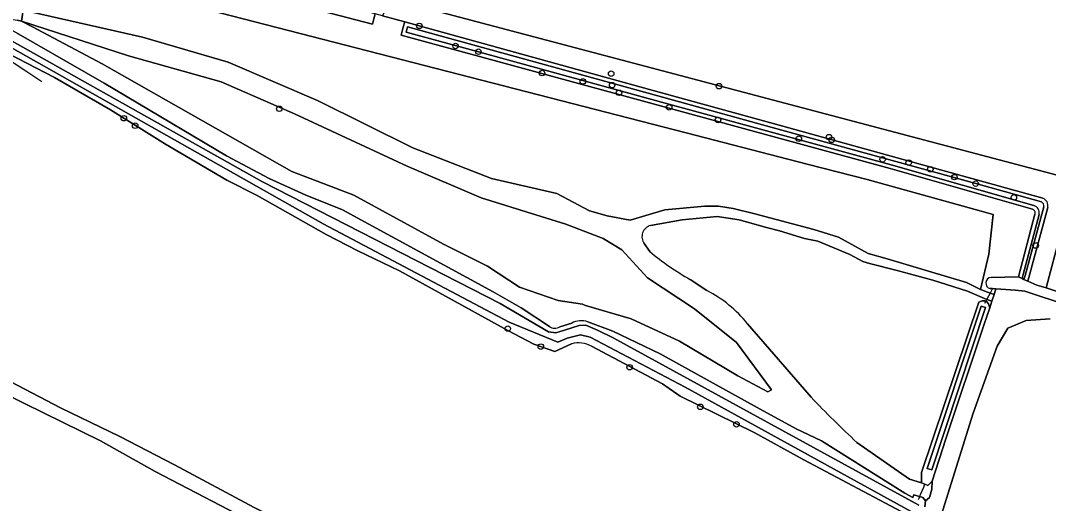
# Model space of a CAD drawing. Extents: x 162879 to 165540, y 384011 to 385181.
# Drawn here: x 164590.7 to 164773.1, y 384923.2 to 385009 of the extents above; entities that cross this region are included whole.
import ezdxf

# ---------------------------------------------------------------- set-up
doc = ezdxf.new("R2010")
doc.units = 0
for name, color, linetype in [('IMGEO_Boom', 7, 'Continuous'), ('IMGEO_Duiker', 7, 'Continuous'), ('IMGEO_Grasland_agrarisch', 7, 'Continuous'), ('IMGEO_Grasland_overig', 7, 'Continuous'), ('IMGEO_Groenvoorziening', 7, 'Continuous'), ('IMGEO_Hek', 7, 'Continuous'), ('IMGEO_Loofbos', 7, 'Continuous'), ('IMGEO_Oever', 7, 'Continuous'), ('IMGEO_Voetpad_onverhard', 7, 'Continuous'), ('IMGEO_Waterloop', 7, 'Continuous')]:
    doc.layers.add(name, color=color, linetype=linetype)

msp = doc.modelspace()

# ---------------------------------------------------------------- linework, layer by layer
at = {"layer": 'IMGEO_Boom'}
for centre in [(164661.43, 385008.01), (164667.86, 385004.44), (164671.92, 385003.42), (164683.22, 384999.63), (164695.47, 384999.53), (164690.45, 384998.15), (164695.64, 384997.48), (164714.61, 384997.3), (164696.87, 384996.13), (164636.58, 384993.29), (164705.76, 384993.54), (164608.99, 384991.61), (164714.44, 384991.31), (164611.01, 384990.28), (164728.77, 384987.97), (164734.12, 384988.26), (164734.62, 384987.76), (164743.65, 384984.31), (164748.27, 384983.73), (164752.1, 384982.55), (164756.39, 384981.15), (164760.16, 384979.99), (164766.94, 384977.55), (164770.81, 384969.01), (164677.12, 384954.24), (164682.99, 384951.05), (164698.74, 384947.39), (164711.29, 384940.35), (164717.72, 384937.24)]:
    msp.add_circle(centre, 0.489, dxfattribs=at)
at = {"layer": 'IMGEO_Duiker'}
for points in [[(164763.2, 384961.43), (164763.15, 384961.34), (164763.04, 384961.13), (164762.73, 384960.55), (164762.13, 384959.45), (164761.95, 384959.1), (164761.74, 384958.7)], [(164750.02, 384923.9), (164750.13, 384924.15), (164750.28, 384924.52), (164750.39, 384924.78), (164750.93, 384926.07), (164751.1, 384926.48), (164751.16, 384926.62), (164751.21, 384926.76)]]:
    msp.add_lwpolyline(points, dxfattribs=at)
at = {"layer": 'IMGEO_Grasland_agrarisch'}
msp.add_lwpolyline([(164773.39, 384955.99), (164769.11, 384955.68), (164765.89, 384954.35), (164763.99, 384951.14), (164759.74, 384939.24), (164751.65, 384913.49), (164730.64, 384850.45), (164727.79, 384841.05), (164723.16, 384838.06), (164722.61, 384836.68), (164722.49, 384836.4), (164722.1, 384835.8), (164721.66, 384834.28), (164721.44, 384833.53), (164721.47, 384832.63), (164723.47, 384830.21), (164725.44, 384828.45), (164727.73, 384826.72), (164741.92, 384817.61), (164751.94, 384810.76), (164752.1, 384810.63), (164754.11, 384808.99), (164760.1, 384803.94), (164792.03, 384778.95)], dxfattribs=at)
at = {"layer": 'IMGEO_Grasland_overig'}
for points in [[(164658.19, 385006.39), (164658.57, 385007.76), (164658.84, 385008.74), (164654.92, 385009.81), (164653.59, 385010.18), (164653.36, 385009.25), (164653.13, 385008.33), (164598.55, 385022.56), (164594.4, 385023.79), (164588.14, 385013.83)], [(164589.21, 385011.15), (164591.14, 385010.81), (164591.88, 385016.17), (164594.46, 385017.31), (164597.95, 385017.29), (164609.92, 385014.51), (164708.8, 384989.02), (164730.27, 384983.48), (164740.88, 384980.75), (164763.28, 384974.52), (164762.51, 384967.47), (164761.04, 384961.22), (164762.73, 384960.55), (164763.43, 384960.28), (164763.74, 384961.3), (164763.15, 384961.34), (164762.73, 384961.36)], [(164702.47, 384972.57), (164708.07, 384973.58), (164714.3, 384974.15), (164718.18, 384973.54), (164723.05, 384972.22), (164725.35, 384971.59), (164729.79, 384970.24), (164732.14, 384969.76), (164737.83, 384967.4), (164740.12, 384966.18), (164741.29, 384965.8), (164746.24, 384964.56), (164752.57, 384962.83), (164758.71, 384960.91), (164762.15, 384959.44), (164763, 384959.09), (164763.43, 384960.28), (164762.73, 384960.55), (164761.04, 384961.22), (164758.52, 384962.43), (164744.46, 384966.66), (164741.06, 384967.56), (164735.79, 384970.47), (164731.44, 384971.82), (164720.98, 384974.66), (164717.12, 384975.58), (164714.51, 384975.98), (164712.12, 384975.98), (164705, 384975.33), (164698.85, 384973.52), (164694.75, 384974.26), (164691.61, 384975.14), (164685.84, 384978.26), (164674.23, 384980.88), (164660.26, 384986.38), (164643.49, 384994.73), (164627.48, 385001.56), (164612.33, 385005.98), (164591.14, 385010.81), (164590.86, 385008.87), (164590.07, 385009.01)], [(164589.92, 385006.79), (164605.51, 384997.85), (164627.21, 384984.96), (164634.77, 384980.91), (164641.2, 384978), (164647.8, 384975.33), (164674.56, 384960.76), (164679.48, 384957.93), (164684.52, 384954.62)], [(164770.25, 384975.43), (164744.96, 384982.67), (164726.77, 384987.64), (164704.89, 384993.62), (164658.19, 385006.39)], [(164688.46, 384951.57), (164685.48, 384950.16), (164681.73, 384951.5), (164677.15, 384953.88), (164657.9, 384964.53), (164650.49, 384968.08), (164644.9, 384970.94), (164632.65, 384977.86), (164627.28, 384980.61), (164616.41, 384987), (164606.64, 384993.09), (164596.67, 384998.83), (164585.2, 385004.76)], [(164762.92, 384963.33), (164767.73, 384963.43), (164770.68, 384974.56)], [(164702.34, 384967.94), (164701.32, 384969.35)], [(164712.46, 384961), (164709.51, 384962.97)], [(164763.74, 384961.3), (164763.43, 384960.28), (164763, 384959.09), (164762.65, 384957.93), (164761.63, 384954.84), (164754.89, 384934.69), (164752.43, 384927.15), (164752.37, 384925.71), (164751.98, 384924.25), (164751.28, 384923.63), (164751.12, 384922.6)], [(164799.62, 384950.69), (164768.9, 384960.88), (164767.23, 384961.08), (164763.74, 384961.3)], [(164686.36, 384954.58), (164688.48, 384955.21)], [(164691.34, 384955.47), (164695.76, 384953.8), (164704.18, 384949.77), (164721.94, 384939.96), (164728.29, 384936.46), (164732.81, 384934.34), (164747.58, 384925.02), (164748.98, 384924.27), (164749.17, 384924.71), (164750.75, 384924.22), (164751.28, 384923.63), (164751.98, 384924.25), (164752.37, 384925.71), (164752.43, 384927.15), (164751.67, 384926.39), (164751.16, 384926.62), (164750.57, 384926.88), (164748.42, 384927.52), (164739.08, 384934.02)], [(164730.96, 384942.05), (164719.66, 384955.12)], [(164751.65, 384913.49), (164759.74, 384939.24), (164763.99, 384951.14), (164765.89, 384954.35), (164769.11, 384955.68), (164773.39, 384955.99)], [(164573.75, 384952.75), (164597.73, 384940.18), (164608.3, 384935.07), (164617.97, 384930.06), (164632.12, 384922.5), (164639.75, 384918.69), (164659.03, 384908.12), (164666.57, 384904.42), (164674.78, 384900.1), (164706.91, 384883.22), (164707.05, 384882.96), (164707.05, 384882.65), (164706.9, 384882.42), (164706.65, 384882.42), (164706.37, 384882.5), (164689.82, 384891.08), (164689.11, 384891.08), (164688.24, 384891.31), (164658.3, 384906.22), (164633.4, 384919.04), (164614.56, 384928.89), (164604.86, 384934.31), (164591.39, 384940.94), (164572.86, 384950.25)], [(164729.65, 384930.93), (164720.87, 384935.8), (164707.74, 384942.22), (164704.58, 384944.41), (164691.96, 384951.12)], [(164577.75, 384922.75), (164612.57, 384901.97), (164595.1, 384882.7), (164626.27, 384867.02), (164635.42, 384868.58), (164649.39, 384861.12), (164674.52, 384847.71), (164677.86, 384850.7), (164722.64, 384843.96), (164736.73, 384887.75), (164745.2, 384912.53), (164747.93, 384921.21), (164729.65, 384930.93)]]:
    msp.add_lwpolyline(points, dxfattribs=at)
for points in [[(164591.14, 385010.81), (164589.21, 385011.15), (164586.72, 385011.58), (164582.34, 385012.4), (164578.84, 385008.77), (164583.67, 385009.72), (164585.93, 385009.72), (164590.07, 385009.01), (164590.86, 385008.87)], [(164590.86, 385008.87), (164609.84, 385002.71), (164626.27, 384998.06), (164639.26, 384992.41), (164659.3, 384983.07), (164672.38, 384977.46), (164687.42, 384972.8), (164694.07, 384970.24), (164697.36, 384968.26), (164701.92, 384963.29), (164710.25, 384957.73), (164717.69, 384951.76), (164723.93, 384943.36), (164723.27, 384943.04), (164717.94, 384945.87), (164707.6, 384952.01), (164699, 384955.98), (164690.92, 384958.35), (164690.38, 384958.57), (164686.04, 384959.24), (164679.22, 384961.6), (164673.51, 384965.31), (164665.72, 384969.27), (164649.79, 384977.94), (164638.8, 384982.14), (164605.13, 385001.3), (164592.81, 385007.84)]]:
    msp.add_lwpolyline(points, close=True, dxfattribs=at)
for centre, radius, start, end in [((164770.04, 384974.79), 0.675, 340.449, 71.7788), ((164703.03, 384970.55), 2.09, 105.3158, 215.3383), ((164730.73, 385001.23), 43.75, 229.5527, 240.998), ((164762.95, 384962.33), 0.997, 91.9773, 257.0513), ((164701.98, 384940.81), 22.75, 38.9708, 62.5708), ((164690.2, 384952.02), 3.63, 71.7614, 118.4181), ((164685.47, 384955.84), 1.54, 231.8673, 305.4596), ((164689.67, 384947.05), 4.67, 60.5575, 104.9589), ((164869.99, 385074.56), 192.06, 223.6232, 227.0297)]:
    msp.add_arc(centre, radius, start, end, dxfattribs=at)
at = {"layer": 'IMGEO_Groenvoorziening'}
for points in [[(164776.84, 385005.27), (164776.9, 385006.45), (164776.98, 385008.23), (164777.03, 385009.4), (164778.02, 385031.34), (164777.87, 385041.44), (164771.29, 385041.67), (164742.64, 385042.32), (164723.71, 385042.61), (164711.92, 385042.87), (164705.81, 385043), (164699.71, 385043.06), (164694.41, 385043.06), (164689.12, 385043.01), (164683.83, 385042.91), (164674.6, 385042.97), (164669.17, 385043), (164656.24, 385012.89), (164777.77, 384980.66), (164772.69, 384961.47), (164807.18, 384950.04), (164825.45, 384943.5)], [(164772.96, 384975.77), (164769.39, 384962.69), (164771.01, 384961.99), (164772.69, 384961.47), (164777.77, 384980.66), (164656.24, 385012.89), (164654.92, 385009.81), (164658.84, 385008.74), (164702.25, 384996.73), (164724.23, 384990.65), (164772.08, 384977.41)]]:
    msp.add_lwpolyline(points, dxfattribs=at)
msp.add_arc((164771.49, 384976.04), 1.5, 349.5514, 66.4889, dxfattribs=at)
at = {"layer": 'IMGEO_Hek'}
msp.add_lwpolyline([(164582.91, 385005.73), (164591.58, 385000), (164594.42, 384998.14)], dxfattribs=at)
at = {"layer": 'IMGEO_Loofbos'}
for points in [[(164591.14, 385010.81), (164612.33, 385005.98), (164627.48, 385001.56), (164643.49, 384994.73), (164660.26, 384986.38), (164674.23, 384980.88), (164685.84, 384978.26), (164691.61, 384975.14), (164694.75, 384974.26), (164698.85, 384973.52), (164705, 384975.33), (164712.12, 384975.98), (164714.51, 384975.98), (164717.12, 384975.58), (164720.98, 384974.66), (164731.44, 384971.82), (164735.79, 384970.47), (164741.06, 384967.56), (164744.46, 384966.66), (164758.52, 384962.43), (164761.04, 384961.22), (164762.51, 384967.47), (164763.28, 384974.52), (164740.88, 384980.75), (164730.27, 384983.48), (164708.8, 384989.02), (164609.92, 385014.51)], [(164760.72, 384958.96), (164761.33, 384959.2), (164761.77, 384959.2), (164761.95, 384959.1), (164762.15, 384958.98), (164762.44, 384958.64), (164762.65, 384957.93), (164763, 384959.09), (164762.15, 384959.44), (164758.71, 384960.91), (164752.57, 384962.83), (164746.24, 384964.56), (164741.29, 384965.8), (164740.12, 384966.18), (164737.83, 384967.4), (164732.14, 384969.76), (164729.79, 384970.24), (164725.35, 384971.59), (164723.05, 384972.22), (164718.18, 384973.54), (164714.3, 384974.15), (164708.07, 384973.58), (164702.47, 384972.57)], [(164701.32, 384969.35), (164702.34, 384967.94)], [(164709.51, 384962.97), (164712.46, 384961)], [(164739.08, 384934.02), (164748.42, 384927.52), (164750.57, 384926.88), (164750.57, 384928.67), (164760.72, 384958.96)], [(164719.66, 384955.12), (164730.96, 384942.05)]]:
    msp.add_lwpolyline(points, dxfattribs=at)
msp.add_lwpolyline([(164590.86, 385008.87), (164592.81, 385007.84), (164605.13, 385001.3), (164638.8, 384982.14), (164649.79, 384977.94), (164665.72, 384969.27), (164673.51, 384965.31), (164679.22, 384961.6), (164686.04, 384959.24), (164690.38, 384958.57), (164690.92, 384958.35), (164699, 384955.98), (164707.6, 384952.01), (164717.94, 384945.87), (164723.27, 384943.04), (164723.93, 384943.36), (164717.69, 384951.76), (164710.25, 384957.73), (164701.92, 384963.29), (164697.36, 384968.26), (164694.07, 384970.24), (164687.42, 384972.8), (164672.38, 384977.46), (164659.3, 384983.07), (164639.26, 384992.41), (164626.27, 384998.06), (164609.84, 385002.71)], close=True, dxfattribs=at)
for centre, radius, start, end in [((164703.03, 384970.55), 2.09, 105.3158, 215.3383), ((164730.73, 385001.23), 43.75, 229.5527, 240.998), ((164701.98, 384940.81), 22.75, 38.9708, 62.5708), ((164869.99, 385074.56), 192.06, 223.6232, 227.0297)]:
    msp.add_arc(centre, radius, start, end, dxfattribs=at)
at = {"layer": 'IMGEO_Oever'}
for points in [[(164594.65, 385025.83), (164594.53, 385024.81), (164594.4, 385023.79), (164598.55, 385022.56), (164653.13, 385008.33), (164653.36, 385009.25), (164653.59, 385010.18)], [(164754.89, 384934.69), (164761.63, 384954.84), (164762.65, 384957.93), (164762.44, 384958.64), (164762.15, 384958.98), (164761.95, 384959.1), (164761.77, 384959.2), (164761.33, 384959.2), (164760.72, 384958.96), (164750.57, 384928.67), (164750.57, 384926.88), (164751.16, 384926.62), (164751.67, 384926.39), (164752.43, 384927.15)], [(164751.52, 384929.37), (164761.16, 384958.26), (164761.9, 384958.02), (164752.35, 384929.17)]]:
    msp.add_lwpolyline(points, close=True, dxfattribs=at)
for points in [[(164647.8, 384975.33), (164641.2, 384978), (164634.77, 384980.91), (164627.21, 384984.96), (164605.51, 384997.85), (164589.92, 385006.79), (164585.74, 385008.95), (164583.3, 385006.14), (164585.2, 385004.76), (164596.67, 384998.83), (164606.64, 384993.09), (164616.41, 384987), (164627.28, 384980.61), (164632.65, 384977.86), (164644.9, 384970.94), (164650.49, 384968.08), (164657.9, 384964.53), (164677.15, 384953.88), (164681.73, 384951.5), (164685.48, 384950.16), (164688.46, 384951.57)], [(164702.25, 384996.73), (164658.84, 385008.74), (164658.57, 385007.76), (164658.19, 385006.39), (164704.89, 384993.62), (164726.77, 384987.64), (164744.96, 384982.67), (164770.25, 384975.43)], [(164586.7, 385006.68), (164633.6, 384980.34), (164675.77, 384958.68), (164684.36, 384953.7), (164685.68, 384953.49), (164687.21, 384953.94), (164689.77, 384954.77), (164690.98, 384954.85), (164693.02, 384953.94), (164695.81, 384952.58), (164750.06, 384922.86)], [(164770.49, 384976.11), (164745.15, 384983.36), (164726.96, 384988.33), (164705.08, 384994.31), (164671.92, 385003.42), (164659.07, 385006.89), (164659.34, 385007.86), (164702.06, 384996.04), (164724.04, 384989.96), (164760.16, 384979.99), (164771.82, 384976.74)], [(164748.62, 384921.8), (164708.62, 384943.83), (164691.77, 384952.73), (164690.06, 384953.15), (164687.68, 384952.55), (164685.98, 384951.83), (164677.38, 384955.41), (164644.36, 384972.85), (164586.11, 385005.79)], [(164772.08, 384977.41), (164724.23, 384990.65), (164702.25, 384996.73)], [(164684.52, 384954.62), (164679.48, 384957.93), (164674.56, 384960.76), (164647.8, 384975.33)], [(164772.25, 384975.9), (164768.92, 384963.69), (164768.73, 384962.99), (164769.39, 384962.69), (164772.96, 384975.77)], [(164770.68, 384974.56), (164767.73, 384963.43), (164768.4, 384963.14), (164768.58, 384963.84), (164771.41, 384974.54)], [(164688.48, 384955.21), (164686.36, 384954.58)], [(164751.12, 384922.6), (164751.28, 384923.63), (164750.75, 384924.22), (164749.17, 384924.71), (164748.98, 384924.27), (164747.58, 384925.02), (164732.81, 384934.34), (164728.29, 384936.46), (164721.94, 384939.96), (164704.18, 384949.77), (164695.76, 384953.8), (164691.34, 384955.47)], [(164691.96, 384951.12), (164704.58, 384944.41), (164707.74, 384942.22), (164720.87, 384935.8), (164729.65, 384930.93), (164747.93, 384921.21)]]:
    msp.add_lwpolyline(points, dxfattribs=at)
for centre, radius, start, end in [((164771.49, 384976.04), 1.5, 349.5514, 66.4889), ((164770.04, 384974.79), 0.675, 340.449, 71.7788), ((164770.04, 384974.79), 1.39, 349.6144, 71.2018), ((164771.49, 384976.04), 0.778, 349.5425, 65.1463), ((164690.2, 384952.02), 3.63, 71.7614, 118.4181), ((164685.47, 384955.84), 1.54, 231.8673, 305.4596), ((164689.67, 384947.05), 4.67, 60.5575, 104.9589)]:
    msp.add_arc(centre, radius, start, end, dxfattribs=at)
at = {"layer": 'IMGEO_Voetpad_onverhard'}
msp.add_lwpolyline([(164572.86, 384950.25), (164591.39, 384940.94), (164604.86, 384934.31), (164614.56, 384928.89), (164633.4, 384919.04), (164658.3, 384906.22), (164688.24, 384891.31), (164689.11, 384891.08), (164689.82, 384891.08), (164706.37, 384882.5), (164706.65, 384882.42), (164706.9, 384882.42), (164707.05, 384882.65), (164707.05, 384882.96), (164706.91, 384883.22), (164674.78, 384900.1), (164666.57, 384904.42), (164659.03, 384908.12), (164639.75, 384918.69), (164632.12, 384922.5), (164617.97, 384930.06), (164608.3, 384935.07), (164597.73, 384940.18), (164573.75, 384952.75)], dxfattribs=at)
at = {"layer": 'IMGEO_Waterloop'}
for points in [[(164750.06, 384922.86), (164695.81, 384952.58), (164693.02, 384953.94), (164690.98, 384954.85), (164689.77, 384954.77), (164687.21, 384953.94), (164685.68, 384953.49), (164684.36, 384953.7), (164675.77, 384958.68), (164633.6, 384980.34), (164586.7, 385006.68)], [(164771.82, 384976.74), (164760.16, 384979.99), (164724.04, 384989.96), (164702.06, 384996.04), (164659.34, 385007.86), (164659.07, 385006.89), (164671.92, 385003.42), (164705.08, 384994.31), (164726.96, 384988.33), (164745.15, 384983.36), (164770.49, 384976.11)], [(164586.11, 385005.79), (164644.36, 384972.85), (164677.38, 384955.41), (164685.98, 384951.83), (164687.68, 384952.55), (164690.06, 384953.15), (164691.77, 384952.73), (164708.62, 384943.83), (164748.62, 384921.8)], [(164771.41, 384974.54), (164768.58, 384963.84), (164768.4, 384963.14), (164768.73, 384962.99), (164768.92, 384963.69), (164772.25, 384975.9)], [(164772.69, 384961.47), (164771.01, 384961.99), (164769.39, 384962.69), (164768.73, 384962.99), (164768.4, 384963.14), (164767.73, 384963.43), (164762.92, 384963.33)], [(164762.73, 384961.36), (164763.15, 384961.34), (164763.74, 384961.3), (164767.23, 384961.08), (164768.9, 384960.88), (164799.62, 384950.69)], [(164825.45, 384943.5), (164807.18, 384950.04), (164772.69, 384961.47)]]:
    msp.add_lwpolyline(points, dxfattribs=at)
msp.add_lwpolyline([(164751.52, 384929.37), (164752.35, 384929.17), (164761.9, 384958.02), (164761.16, 384958.26)], close=True, dxfattribs=at)
for centre, radius, start, end in [((164770.04, 384974.79), 1.39, 349.6144, 71.2018), ((164771.49, 384976.04), 0.778, 349.5425, 65.1463), ((164762.95, 384962.33), 0.997, 91.9773, 257.0513)]:
    msp.add_arc(centre, radius, start, end, dxfattribs=at)

doc.saveas('drawing.dxf')
